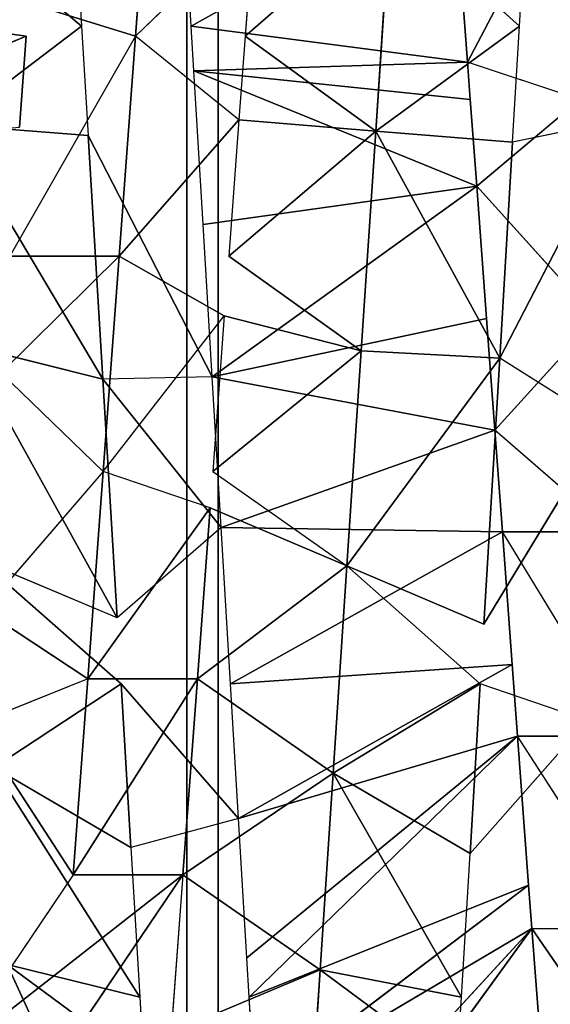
# Model space of a CAD drawing. Extents: x 143 to 263, y -61 to 82.
# Tile 602 of 656: x 248.718 to 249.143, y 71.45 to 72.238. Entities that reach past the tile are written whole.
import ezdxf

# ---------------------------------------------------------------- set-up
doc = ezdxf.new("R2010")
doc.units = 0
doc.header["$LTSCALE"] = 25.4
doc.layers.get('0').update_dxf_attribs({"color": 13, "linetype": 'CONTINUOUS'})

# ---------------------------------------------------------------- blocks, each defined once
blk = doc.blocks.new('ICE-BALL-8126_STL')
at = {"color": 41}
for p, q in [((10.72186, 45.35176, 96.32838), (10.5682, 45.25285, 96.39768)), ((10.72186, 45.26426, 96.32838), (10.72186, 45.35176, 96.32838)), ((10.07443, 45.33746, 92.98433), (10.09288, 45.24885, 92.98512)), ((10.07443, 45.33746, 92.98433), (10.26552, 45.23852, 93.00108)), ((10.5682, 45.34035, 96.39768), (10.40466, 45.24071, 96.45102)), ((10.5682, 45.34035, 96.39768), (10.5682, 45.25285, 96.39768)), ((10.40466, 45.32821, 96.45102), (10.3231, 45.23465, 96.47044)), ((10.40466, 45.32821, 96.45102), (10.40466, 45.24071, 96.45102)), ((10.31869, 45.32284, 93.00913), (10.26552, 45.23852, 93.00108)), ((10.31869, 45.32284, 93.00913), (10.47838, 45.22579, 93.0425)), ((10.2338, 45.31552, 96.48653), (10.12786, 45.22015, 96.49882)), ((10.2338, 45.31552, 96.48653), (10.3231, 45.23465, 96.47044)), ((10.55549, 45.30867, 93.06371), (10.5261, 45.22293, 93.05522)), ((10.55549, 45.30867, 93.06371), (10.66198, 45.2148, 93.09871)), ((10.0586, 45.30251, 96.50293), (10.02881, 45.2128, 96.50376)), ((10.0586, 45.30251, 96.50293), (10.12786, 45.22015, 96.49882)), ((9.88229, 45.28942, 96.49961), (10.02881, 45.2128, 96.50376)), ((9.88229, 45.28942, 96.49961), (10.02881, 45.2128, 96.50376)), ((10.86485, 45.27509, 96.24457), (10.72186, 45.26426, 96.32838)), ((10.86485, 45.27509, 96.24457), (10.72186, 45.26426, 96.32838)), ((10.72186, 45.26426, 96.32838), (10.68718, 45.26168, 96.34577)), ((10.72186, 45.26426, 96.32838), (11.01319, 45.05256, 96.59903)), ((10.8529, 45.04293, 96.6865), (10.72186, 45.26426, 96.32838)), ((10.8529, 45.04293, 96.6865), (10.72186, 45.26426, 96.32838)), ((10.95578, 45.04909, 96.63261), (10.72186, 45.26426, 96.32838)), ((10.95578, 45.04909, 96.63261), (10.72186, 45.26426, 96.32838)), ((10.72186, 45.26426, 96.32838), (11.01319, 45.05256, 96.59903)), ((10, 45.25441, 92.98291), (9.89657, 45.2606, 92.98566)), ((10.68718, 45.26168, 96.34577), (10.5682, 45.25285, 96.39768)), ((10.77688, 45.03839, 96.72147), (10.68718, 45.26168, 96.34577)), ((10.77688, 45.03839, 96.72147), (10.68718, 45.26168, 96.34577)), ((10.8529, 45.04293, 96.6865), (10.68718, 45.26168, 96.34577)), ((10.8529, 45.04293, 96.6865), (10.68718, 45.26168, 96.34577)), ((10, 45.25441, 92.98291), (9.90661, 45.15122, 93.17484)), ((10, 45.25441, 92.98291), (9.90661, 45.15122, 93.17484)), ((10, 45.25441, 92.98291), (10.08385, 45.13948, 93.17435)), ((10.09288, 45.24885, 92.98512), (10, 45.25441, 92.98291)), ((10, 45.25441, 92.98291), (10.08385, 45.13948, 93.17435)), ((10.08385, 45.13948, 93.17435), (10.09288, 45.24885, 92.98512)), ((10.08385, 45.13948, 93.17435), (10.09288, 45.24885, 92.98512)), ((10.26552, 45.23852, 93.00108), (10.09288, 45.24885, 92.98512)), ((10.26552, 45.23852, 93.00108), (10.09288, 45.24885, 92.98512)), ((10.51084, 45.24859, 96.41866), (10.40466, 45.24071, 96.45102)), ((10.5682, 45.25285, 96.39768), (10.51084, 45.24859, 96.41866)), ((10.5261, 45.02338, 96.8106), (10.51084, 45.24859, 96.41866)), ((10.5261, 45.02338, 96.8106), (10.51084, 45.24859, 96.41866)), ((10.63403, 45.02984, 96.77695), (10.51084, 45.24859, 96.41866)), ((10.63403, 45.02984, 96.77695), (10.51084, 45.24859, 96.41866)), ((10.5682, 45.25285, 96.39768), (10.77688, 45.03839, 96.72147)), ((10.63403, 45.02984, 96.77695), (10.5682, 45.25285, 96.39768)), ((10.63403, 45.02984, 96.77695), (10.5682, 45.25285, 96.39768)), ((10.7455, 45.03651, 96.73478), (10.5682, 45.25285, 96.39768)), ((10.7455, 45.03651, 96.73478), (10.5682, 45.25285, 96.39768)), ((10.5682, 45.25285, 96.39768), (10.77688, 45.03839, 96.72147)), ((10.40466, 45.24071, 96.45102), (10.3231, 45.23465, 96.47044)), ((10.40101, 45.0159, 96.84123), (10.40466, 45.24071, 96.45102)), ((10.40101, 45.0159, 96.84123), (10.40466, 45.24071, 96.45102)), ((10.40466, 45.24071, 96.45102), (10.5261, 45.02338, 96.8106)), ((10.40466, 45.24071, 96.45102), (10.5261, 45.02338, 96.8106)), ((10.08385, 45.13948, 93.17435), (10.26552, 45.23852, 93.00108)), ((10.08385, 45.13948, 93.17435), (10.26552, 45.23852, 93.00108)), ((10.3231, 45.23465, 96.47044), (10.2338, 45.22802, 96.48653)), ((10.25982, 45.12782, 93.19164), (10.26552, 45.23852, 93.00108)), ((10.25982, 45.12782, 93.19164), (10.26552, 45.23852, 93.00108)), ((10.47838, 45.22579, 93.0425), (10.26552, 45.23852, 93.00108)), ((10.47838, 45.22579, 93.0425), (10.26552, 45.23852, 93.00108)), ((10.4319, 45.11641, 93.22615), (10.26552, 45.23852, 93.00108)), ((10.4319, 45.11641, 93.22615), (10.26552, 45.23852, 93.00108)), ((10.28068, 45.0087, 96.8626), (10.3231, 45.23465, 96.47044)), ((10.28068, 45.0087, 96.8626), (10.3231, 45.23465, 96.47044)), ((10.40101, 45.0159, 96.84123), (10.3231, 45.23465, 96.47044)), ((10.40101, 45.0159, 96.84123), (10.3231, 45.23465, 96.47044)), ((10.2338, 45.22802, 96.48653), (10.12786, 45.22015, 96.49882)), ((10.28068, 45.0087, 96.8626), (10.2338, 45.22802, 96.48653)), ((10.28068, 45.0087, 96.8626), (10.2338, 45.22802, 96.48653)), ((10.47838, 45.22579, 93.0425), (10.4319, 45.11641, 93.22615)), ((10.12786, 45.22015, 96.49882), (10.03576, 44.99405, 96.88258)), ((10.12786, 45.22015, 96.49882), (10.03576, 44.99405, 96.88258)), ((10.12786, 45.22015, 96.49882), (10.0586, 45.21501, 96.50293)), ((10.15869, 45.0014, 96.87644), (10.12786, 45.22015, 96.49882)), ((10.15869, 45.0014, 96.87644), (10.12786, 45.22015, 96.49882)), ((10.28068, 45.0087, 96.8626), (10.12786, 45.22015, 96.49882)), ((10.28068, 45.0087, 96.8626), (10.12786, 45.22015, 96.49882)), ((10.5261, 45.22293, 93.05522), (10.4319, 45.11641, 93.22615)), ((10.66198, 45.2148, 93.09871), (10.5261, 45.22293, 93.05522)), ((10.5261, 45.22293, 93.05522), (10.59767, 45.10543, 93.27691)), ((10.66198, 45.2148, 93.09871), (10.5261, 45.22293, 93.05522)), ((10.5261, 45.22293, 93.05522), (10.59767, 45.10543, 93.27691)), ((10.02881, 45.2128, 96.50376), (9.88229, 45.20192, 96.49961)), ((10.02881, 45.2128, 96.50376), (9.88229, 45.20192, 96.49961)), ((10.02881, 45.2128, 96.50376), (10, 44.99191, 96.88291)), ((10.02881, 45.2128, 96.50376), (10, 44.99191, 96.88291)), ((10.0586, 45.21501, 96.50293), (10.02881, 45.2128, 96.50376)), ((10.02881, 45.2128, 96.50376), (10.03576, 44.99405, 96.88258)), ((10.02881, 45.2128, 96.50376), (10.03576, 44.99405, 96.88258)), ((10.0586, 45.21501, 96.50293), (10.03576, 44.99405, 96.88258)), ((10.0586, 45.21501, 96.50293), (10.03576, 44.99405, 96.88258)), ((10.66198, 45.2148, 93.09871), (10.59767, 45.10543, 93.27691)), ((10.66198, 45.2148, 93.09871), (10.59767, 45.10543, 93.27691)), ((10.77688, 45.20793, 93.14435), (10.66198, 45.2148, 93.09871)), ((9.88229, 45.20192, 96.49961), (10, 44.99191, 96.88291)), ((9.88229, 45.20192, 96.49961), (10, 44.99191, 96.88291)), ((10.77688, 45.20793, 93.14435), (10.59767, 45.10543, 93.27691)), ((10.77688, 45.20793, 93.14435), (10.59767, 45.10543, 93.27691)), ((10.77688, 45.20793, 93.14435), (10.75498, 45.095, 93.34245)), ((10.77688, 45.20793, 93.14435), (10.75498, 45.095, 93.34245)), ((10.83622, 45.20438, 93.17131), (10.75498, 45.095, 93.34245)), ((10.83622, 45.20438, 93.17131), (10.75498, 45.095, 93.34245)), ((10.83622, 45.20438, 93.17131), (10.77688, 45.20793, 93.14435)), ((9.90661, 45.15122, 93.17484), (10.00803, 45.03506, 93.36182)), ((10.08385, 45.13948, 93.17435), (9.90661, 45.15122, 93.17484)), ((10.08385, 45.13948, 93.17435), (9.90661, 45.15122, 93.17484)), ((9.90661, 45.15122, 93.17484), (10.00803, 45.03506, 93.36182)), ((10.08385, 45.13948, 93.17435), (10.00803, 45.03506, 93.36182)), ((10.08385, 45.13948, 93.17435), (10.00803, 45.03506, 93.36182)), ((10.07483, 45.0301, 93.36358), (10.08385, 45.13948, 93.17435)), ((10.07483, 45.0301, 93.36358), (10.08385, 45.13948, 93.17435)), ((10.08385, 45.13948, 93.17435), (10.18389, 45.022, 93.3726)), ((10.08385, 45.13948, 93.17435), (10.18389, 45.022, 93.3726)), ((10.08385, 45.13948, 93.17435), (10.25982, 45.12782, 93.19164)), ((10.08385, 45.13948, 93.17435), (10.25982, 45.12782, 93.19164)), ((10.25982, 45.12782, 93.19164), (10.18389, 45.022, 93.3726)), ((10.23186, 45.01844, 93.379), (10.25982, 45.12782, 93.19164)), ((10.25982, 45.12782, 93.19164), (10.4319, 45.11641, 93.22615)), ((10.35632, 45.0092, 93.40273), (10.25982, 45.12782, 93.19164)), ((10.35632, 45.0092, 93.40273), (10.25982, 45.12782, 93.19164)), ((10.25982, 45.12782, 93.19164), (10.4319, 45.11641, 93.22615)), ((10.35632, 45.0092, 93.40273), (10.4319, 45.11641, 93.22615)), ((10.38543, 45.00704, 93.40981), (10.4319, 45.11641, 93.22615)), ((10.4319, 45.11641, 93.22615), (10.52224, 44.99688, 93.45113)), ((10.59767, 45.10543, 93.27691), (10.4319, 45.11641, 93.22615)), ((10.59767, 45.10543, 93.27691), (10.4319, 45.11641, 93.22615)), ((10.4319, 45.11641, 93.22615), (10.52224, 44.99688, 93.45113)), ((10.52224, 44.99688, 93.45113), (10.59767, 45.10543, 93.27691)), ((10.52224, 44.99688, 93.45113), (10.59767, 45.10543, 93.27691)), ((10.59767, 45.10543, 93.27691), (10.75498, 45.095, 93.34245)), ((10.67896, 44.98524, 93.51608), (10.59767, 45.10543, 93.27691)), ((10.67896, 44.98524, 93.51608), (10.59767, 45.10543, 93.27691)), ((10.59767, 45.10543, 93.27691), (10.75498, 45.095, 93.34245)), ((10.67896, 44.98524, 93.51608), (10.75498, 45.095, 93.34245)), ((10.67896, 44.98524, 93.51608), (10.75498, 45.095, 93.34245)), ((10.75498, 45.095, 93.34245), (10.90219, 45.08524, 93.42109)), ((10.80511, 44.97586, 93.58376), (10.75498, 45.095, 93.34245)), ((10.80511, 44.97586, 93.58376), (10.75498, 45.095, 93.34245)), ((10.75498, 45.095, 93.34245), (10.90219, 45.08524, 93.42109)), ((10.00803, 44.94756, 93.36182), (9.91666, 45.04185, 93.36401)), ((9.91666, 45.04185, 93.36401), (10.00803, 45.03506, 93.36182)), ((10.7455, 45.03651, 96.73478), (10.63403, 45.02984, 96.77695)), ((10.77688, 45.03839, 96.72147), (10.7455, 45.03651, 96.73478)), ((10.8529, 45.04293, 96.6865), (10.77688, 45.03839, 96.72147)), ((10.00803, 45.03506, 93.36182), (10.07483, 45.0301, 93.36358)), ((10.07483, 45.0301, 93.36358), (10.00803, 44.94756, 93.36182)), ((10.07483, 45.0301, 93.36358), (10.18389, 44.9345, 93.3726)), ((10.07483, 45.0301, 93.36358), (10.18389, 45.022, 93.3726)), ((10.63403, 45.02984, 96.77695), (10.5261, 44.93588, 96.8106)), ((10.63403, 45.02984, 96.77695), (10.5261, 45.02338, 96.8106)), ((10.63403, 45.02984, 96.77695), (10.65709, 44.94372, 96.76887)), ((10.5261, 45.02338, 96.8106), (10.40101, 45.0159, 96.84123)), ((0, 45.01358, 80.03829), (21.2, 45.01358, 80.03829)), ((0, 45.01358, 80.03829), (21.2, 45.01358, 80.03829)), ((0, 45.01358, 109.82753), (21.2, 45.01358, 109.82753)), ((0, 45.01358, 109.82753), (21.2, 45.01358, 109.82753)), ((10.18389, 44.9345, 93.3726), (10.23186, 45.01844, 93.379)), ((10.35632, 44.9217, 93.40273), (10.23186, 45.01844, 93.379)), ((10.23186, 45.01844, 93.379), (10.35632, 45.0092, 93.40273)), ((10.40101, 45.0159, 96.84123), (10.28068, 45.0087, 96.8626)), ((10.40101, 45.0159, 96.84123), (10.28252, 44.92131, 96.86234)), ((10.40101, 45.0159, 96.84123), (10.47327, 44.93272, 96.82461)), ((10.28068, 45.0087, 96.8626), (10.08754, 44.90965, 96.88094)), ((10.28068, 45.0087, 96.8626), (10.15869, 45.0014, 96.87644)), ((10.28068, 45.0087, 96.8626), (10.28252, 44.92131, 96.86234)), ((10.38543, 45.00704, 93.40981), (10.35632, 44.9217, 93.40273)), ((10.38543, 45.00704, 93.40981), (10.52224, 44.90938, 93.45113)), ((10.38543, 45.00704, 93.40981), (10.52224, 44.99688, 93.45113)), ((10.38543, 45.00704, 93.40981), (10.52224, 44.90938, 93.45113)), ((10.38543, 45.00704, 93.40981), (10.52224, 44.99688, 93.45113)), ((10.15869, 45.0014, 96.87644), (10.03576, 44.99405, 96.88258)), ((10.52224, 44.99688, 93.45113), (10.52224, 44.90938, 93.45113)), ((10.52224, 44.99688, 93.45113), (10.67896, 44.98524, 93.51608)), ((10.52224, 44.99688, 93.45113), (10.52224, 44.90938, 93.45113)), ((10.52224, 44.99688, 93.45113), (10.67896, 44.98524, 93.51608)), ((0, 44.9885, 114.9556), (23, 44.9885, 114.9556)), ((0, 44.9885, 114.9556), (23, 44.9885, 114.9556)), ((23, 44.9885, 74.91022), (0, 44.9885, 74.91022)), ((23, 44.9885, 74.91022), (0, 44.9885, 74.91022)), ((10, 44.99191, 96.88291), (9.91261, 44.98668, 96.88095)), ((10.03576, 44.99405, 96.88258), (10, 44.99191, 96.88291)), ((10.67896, 44.98524, 93.51608), (10.8246, 44.88688, 93.59559)), ((10.67896, 44.98524, 93.51608), (10.67896, 44.89774, 93.51608)), ((10.67896, 44.98524, 93.51608), (10.67896, 44.89774, 93.51608)), ((10.67896, 44.98524, 93.51608), (10.80511, 44.97586, 93.58376)), ((10.75083, 44.84479, 96.52534), (11.01319, 44.96506, 96.59903)), ((10.75083, 44.84479, 96.52534), (11.01319, 44.96506, 96.59903)), ((9.83202, 44.96063, 93.3708), (10.00803, 44.94756, 93.36182)), ((9.83202, 44.96063, 93.3708), (10.00803, 44.94756, 93.36182)), ((10.77688, 44.95089, 96.72147), (10.59326, 44.83435, 96.5905)), ((10.77688, 44.95089, 96.72147), (10.59326, 44.83435, 96.5905)), ((10.65709, 44.94372, 96.76887), (10.77688, 44.95089, 96.72147)), ((10.83162, 44.95416, 96.69669), (10.75083, 44.84479, 96.52534)), ((10.83162, 44.95416, 96.69669), (10.75083, 44.84479, 96.52534)), ((10.77688, 44.95089, 96.72147), (10.75083, 44.84479, 96.52534)), ((10.77688, 44.95089, 96.72147), (10.75083, 44.84479, 96.52534)), ((10.77688, 44.95089, 96.72147), (10.83162, 44.95416, 96.69669)), ((10.00803, 44.94756, 93.36182), (9.98165, 44.86202, 93.36191)), ((10.18389, 44.9345, 93.3726), (10.00803, 44.94756, 93.36182)), ((10.18389, 44.9345, 93.3726), (10.00803, 44.94756, 93.36182)), ((10.00803, 44.94756, 93.36182), (10.18389, 44.847, 93.3726)), ((10.5261, 44.93588, 96.8106), (10.65709, 44.94372, 96.76887)), ((10.5261, 44.93588, 96.8106), (10.65709, 44.94372, 96.76887)), ((10.65709, 44.94372, 96.76887), (10.59326, 44.83435, 96.5905)), ((10.65709, 44.94372, 96.76887), (10.59326, 44.83435, 96.5905)), ((10.18389, 44.9345, 93.3726), (10.35632, 44.9217, 93.40273)), ((10.27723, 44.84007, 93.38645), (10.18389, 44.9345, 93.3726)), ((10.18389, 44.9345, 93.3726), (10.18389, 44.847, 93.3726)), ((10.18389, 44.9345, 93.3726), (10.35632, 44.9217, 93.40273)), ((10.47327, 44.93272, 96.82461), (10.25507, 44.81194, 96.67489)), ((10.47327, 44.93272, 96.82461), (10.25507, 44.81194, 96.67489)), ((10.28252, 44.92131, 96.86234), (10.47327, 44.93272, 96.82461)), ((10.28252, 44.92131, 96.86234), (10.47327, 44.93272, 96.82461)), ((10.5261, 44.93588, 96.8106), (10.42729, 44.82335, 96.64083)), ((10.47327, 44.93272, 96.82461), (10.42729, 44.82335, 96.64083)), ((10.5261, 44.93588, 96.8106), (10.59326, 44.83435, 96.5905)), ((10.5261, 44.93588, 96.8106), (10.59326, 44.83435, 96.5905)), ((10.07903, 44.80027, 96.6917), (10.28252, 44.92131, 96.86234)), ((10.07903, 44.80027, 96.6917), (10.28252, 44.92131, 96.86234)), ((10.08754, 44.90965, 96.88094), (10.28252, 44.92131, 96.86234)), ((10.08754, 44.90965, 96.88094), (10.28252, 44.92131, 96.86234)), ((10.25507, 44.81194, 96.67489), (10.28252, 44.92131, 96.86234)), ((10.25507, 44.81194, 96.67489), (10.28252, 44.92131, 96.86234)), ((10.27723, 44.84007, 93.38645), (10.35632, 44.9217, 93.40273)), ((10.52224, 44.90938, 93.45113), (10.35632, 44.9217, 93.40273)), ((10.52224, 44.90938, 93.45113), (10.35632, 44.9217, 93.40273)), ((10.35632, 44.9217, 93.40273), (10.46714, 44.82597, 93.43285)), ((10, 44.90441, 96.88291), (10.08754, 44.90965, 96.88094)), ((10.08754, 44.90965, 96.88094), (10.07903, 44.80027, 96.6917)), ((10.08754, 44.90965, 96.88094), (10.07903, 44.80027, 96.6917)), ((10.52224, 44.90938, 93.45113), (10.46714, 44.82597, 93.43285)), ((10.52224, 44.90938, 93.45113), (10.55836, 44.81919, 93.46436)), ((10.52224, 44.90938, 93.45113), (10.67896, 44.89774, 93.51608)), ((10.52224, 44.90938, 93.45113), (10.67896, 44.89774, 93.51608)), ((9.89123, 44.8979, 96.87988), (10, 44.90441, 96.88291)), ((10, 44.90441, 96.88291), (9.9018, 44.78852, 96.69073)), ((10, 44.90441, 96.88291), (9.9018, 44.78852, 96.69073)), ((10, 44.90441, 96.88291), (10.07903, 44.80027, 96.6917)), ((10, 44.90441, 96.88291), (10.07903, 44.80027, 96.6917)), ((10.67896, 44.89774, 93.51608), (10.55836, 44.81919, 93.46436)), ((10.67896, 44.89774, 93.51608), (10.8246, 44.79937, 93.59559)), ((9.97722, 44.64327, 92.98305), (10.00803, 44.86006, 93.36182)), ((10.00803, 44.86006, 93.36182), (10.08085, 44.85465, 93.36388)), ((10.10035, 44.6359, 92.9855), (10.00803, 44.86006, 93.36182)), ((10.10035, 44.6359, 92.9855), (10.00803, 44.86006, 93.36182))]:
    blk.add_line(p, q, dxfattribs=at)
mesh = blk.add_polyface(dxfattribs=at)
corners = [(0, 44.9885, 114.9556), (23, 46.80443, 110.13866), (0, 46.80443, 110.13866), (23, 44.9885, 114.9556)]
mesh.append_faces([[corners[k] for k in face] for face in [(0, 1, 2), (1, 0, 3)]], dxfattribs={"vtx0": -1, "color": 41})
mesh = blk.add_polyface(dxfattribs=at)
corners = [(0, 46.80443, 79.72717), (23, 44.9885, 74.91022), (0, 44.9885, 74.91022), (23, 46.80443, 79.72717)]
mesh.append_faces([[corners[k] for k in face] for face in [(0, 1, 2), (1, 0, 3)]], dxfattribs={"vtx0": -1, "color": 41})
mesh = blk.add_polyface(dxfattribs=at)
corners = [(21.2, 46.31937, 84.91157), (0, 45.01358, 80.03829), (21.2, 45.01358, 80.03829), (0, 46.31937, 84.91157)]
mesh.append_faces([[corners[k] for k in face] for face in [(0, 1, 2), (1, 0, 3)]], dxfattribs={"vtx0": -1, "color": 41})
mesh = blk.add_polyface(dxfattribs=at)
corners = [(21.2, 45.01358, 109.82753), (0, 46.31937, 104.95425), (21.2, 46.31937, 104.95425), (0, 45.01358, 109.82753)]
mesh.append_faces([[corners[k] for k in face] for face in [(0, 1, 2), (1, 0, 3)]], dxfattribs={"vtx0": -1, "color": 41})
mesh = blk.add_polyface(dxfattribs=at)
corners = [(10.86485, 45.36258, 96.24457), (10.72186, 45.26426, 96.32838), (10.72186, 45.35176, 96.32838), (10.86485, 45.27509, 96.24457)]
mesh.append_faces([[corners[k] for k in face] for face in [(0, 1, 2), (1, 0, 3)]], dxfattribs={"vtx0": -1, "color": 41})
mesh = blk.add_polyface(dxfattribs=at)
corners = [(10.72186, 45.35176, 96.32838), (10.5682, 45.25285, 96.39768), (10.5682, 45.34035, 96.39768)]
mesh.append_faces([[corners[k] for k in face] for face in [(0, 1, 2)]], dxfattribs={"color": 41})
mesh = blk.add_polyface(dxfattribs=at)
corners = [(10.26552, 45.23852, 93.00108), (10.07443, 45.33746, 92.98433), (10.09288, 45.24885, 92.98512)]
mesh.append_faces([[corners[k] for k in face] for face in [(0, 1, 2)]], dxfattribs={"color": 41})
mesh = blk.add_polyface(dxfattribs=at)
corners = [(10.5682, 45.34035, 96.39768), (10.40466, 45.24071, 96.45102), (10.40466, 45.32821, 96.45102)]
mesh.append_faces([[corners[k] for k in face] for face in [(0, 1, 2)]], dxfattribs={"color": 41})
mesh = blk.add_polyface(dxfattribs=at)
corners = [(10.40466, 45.32821, 96.45102), (10.3231, 45.23465, 96.47044), (10.2338, 45.31552, 96.48653)]
mesh.append_faces([[corners[k] for k in face] for face in [(0, 1, 2)]], dxfattribs={"color": 41})
mesh = blk.add_polyface(dxfattribs=at)
corners = [(10.47838, 45.22579, 93.0425), (10.31869, 45.32284, 93.00913), (10.26552, 45.23852, 93.00108)]
mesh.append_faces([[corners[k] for k in face] for face in [(0, 1, 2)]], dxfattribs={"color": 41})
mesh = blk.add_polyface(dxfattribs=at)
corners = [(10.2338, 45.31552, 96.48653), (10.12786, 45.22015, 96.49882), (10.0586, 45.30251, 96.50293)]
mesh.append_faces([[corners[k] for k in face] for face in [(0, 1, 2)]], dxfattribs={"color": 41})
mesh = blk.add_polyface(dxfattribs=at)
corners = [(10.66198, 45.2148, 93.09871), (10.55549, 45.30867, 93.06371), (10.5261, 45.22293, 93.05522)]
mesh.append_faces([[corners[k] for k in face] for face in [(0, 1, 2)]], dxfattribs={"color": 41})
mesh = blk.add_polyface(dxfattribs=at)
corners = [(10.0586, 45.30251, 96.50293), (10.02881, 45.2128, 96.50376), (9.88229, 45.28942, 96.49961)]
mesh.append_faces([[corners[k] for k in face] for face in [(0, 1, 2)]], dxfattribs={"color": 41})
mesh = blk.add_polyface(dxfattribs=at)
corners = [(10.02881, 45.2128, 96.50376), (9.88229, 45.20192, 96.49961), (9.88229, 45.28942, 96.49961)]
mesh.append_faces([[corners[k] for k in face] for face in [(0, 1, 2)]], dxfattribs={"color": 41})
mesh = blk.add_polyface(dxfattribs=at)
corners = [(11.01319, 45.05256, 96.59903), (10.72186, 45.26426, 96.32838), (10.86485, 45.27509, 96.24457)]
mesh.append_faces([[corners[k] for k in face] for face in [(0, 1, 2)]], dxfattribs={"color": 41})
mesh = blk.add_polyface(dxfattribs=at)
corners = [(10.8529, 45.04293, 96.6865), (10.68718, 45.26168, 96.34577), (10.72186, 45.26426, 96.32838)]
mesh.append_faces([[corners[k] for k in face] for face in [(0, 1, 2)]], dxfattribs={"color": 41})
mesh = blk.add_polyface(dxfattribs=at)
corners = [(10.8529, 45.04293, 96.6865), (10.72186, 45.26426, 96.32838), (10.95578, 45.04909, 96.63261)]
mesh.append_faces([[corners[k] for k in face] for face in [(0, 1, 2)]], dxfattribs={"color": 41})
mesh = blk.add_polyface(dxfattribs=at)
corners = [(10.95578, 45.04909, 96.63261), (10.72186, 45.26426, 96.32838), (11.01319, 45.05256, 96.59903)]
mesh.append_faces([[corners[k] for k in face] for face in [(0, 1, 2)]], dxfattribs={"color": 41})
mesh = blk.add_polyface(dxfattribs=at)
corners = [(9.90661, 45.15122, 93.17484), (10, 45.25441, 92.98291), (9.89657, 45.2606, 92.98566)]
mesh.append_faces([[corners[k] for k in face] for face in [(0, 1, 2)]], dxfattribs={"color": 41})
mesh = blk.add_polyface(dxfattribs=at)
corners = [(10.77688, 45.03839, 96.72147), (10.5682, 45.25285, 96.39768), (10.68718, 45.26168, 96.34577)]
mesh.append_faces([[corners[k] for k in face] for face in [(0, 1, 2)]], dxfattribs={"color": 41})
mesh = blk.add_polyface(dxfattribs=at)
corners = [(10.77688, 45.03839, 96.72147), (10.68718, 45.26168, 96.34577), (10.8529, 45.04293, 96.6865)]
mesh.append_faces([[corners[k] for k in face] for face in [(0, 1, 2)]], dxfattribs={"color": 41})
mesh = blk.add_polyface(dxfattribs=at)
corners = [(9.90661, 45.15122, 93.17484), (10.08385, 45.13948, 93.17435), (10, 45.25441, 92.98291)]
mesh.append_faces([[corners[k] for k in face] for face in [(0, 1, 2)]], dxfattribs={"color": 41})
mesh = blk.add_polyface(dxfattribs=at)
corners = [(10.08385, 45.13948, 93.17435), (10.09288, 45.24885, 92.98512), (10, 45.25441, 92.98291)]
mesh.append_faces([[corners[k] for k in face] for face in [(0, 1, 2)]], dxfattribs={"color": 41})
mesh = blk.add_polyface(dxfattribs=at)
corners = [(10.08385, 45.13948, 93.17435), (10.26552, 45.23852, 93.00108), (10.09288, 45.24885, 92.98512)]
mesh.append_faces([[corners[k] for k in face] for face in [(0, 1, 2)]], dxfattribs={"color": 41})
mesh = blk.add_polyface(dxfattribs=at)
corners = [(10.5261, 45.02338, 96.8106), (10.40466, 45.24071, 96.45102), (10.51084, 45.24859, 96.41866)]
mesh.append_faces([[corners[k] for k in face] for face in [(0, 1, 2)]], dxfattribs={"color": 41})
mesh = blk.add_polyface(dxfattribs=at)
corners = [(10.63403, 45.02984, 96.77695), (10.51084, 45.24859, 96.41866), (10.5682, 45.25285, 96.39768)]
mesh.append_faces([[corners[k] for k in face] for face in [(0, 1, 2)]], dxfattribs={"color": 41})
mesh = blk.add_polyface(dxfattribs=at)
corners = [(10.5261, 45.02338, 96.8106), (10.51084, 45.24859, 96.41866), (10.63403, 45.02984, 96.77695)]
mesh.append_faces([[corners[k] for k in face] for face in [(0, 1, 2)]], dxfattribs={"color": 41})
mesh = blk.add_polyface(dxfattribs=at)
corners = [(10.63403, 45.02984, 96.77695), (10.5682, 45.25285, 96.39768), (10.7455, 45.03651, 96.73478)]
mesh.append_faces([[corners[k] for k in face] for face in [(0, 1, 2)]], dxfattribs={"color": 41})
mesh = blk.add_polyface(dxfattribs=at)
corners = [(10.7455, 45.03651, 96.73478), (10.5682, 45.25285, 96.39768), (10.77688, 45.03839, 96.72147)]
mesh.append_faces([[corners[k] for k in face] for face in [(0, 1, 2)]], dxfattribs={"color": 41})
mesh = blk.add_polyface(dxfattribs=at)
corners = [(10.40101, 45.0159, 96.84123), (10.3231, 45.23465, 96.47044), (10.40466, 45.24071, 96.45102)]
mesh.append_faces([[corners[k] for k in face] for face in [(0, 1, 2)]], dxfattribs={"color": 41})
mesh = blk.add_polyface(dxfattribs=at)
corners = [(10.40101, 45.0159, 96.84123), (10.40466, 45.24071, 96.45102), (10.5261, 45.02338, 96.8106)]
mesh.append_faces([[corners[k] for k in face] for face in [(0, 1, 2)]], dxfattribs={"color": 41})
mesh = blk.add_polyface(dxfattribs=at)
corners = [(10.25982, 45.12782, 93.19164), (10.26552, 45.23852, 93.00108), (10.08385, 45.13948, 93.17435)]
mesh.append_faces([[corners[k] for k in face] for face in [(0, 1, 2)]], dxfattribs={"color": 41})
mesh = blk.add_polyface(dxfattribs=at)
corners = [(10.28068, 45.0087, 96.8626), (10.2338, 45.22802, 96.48653), (10.3231, 45.23465, 96.47044)]
mesh.append_faces([[corners[k] for k in face] for face in [(0, 1, 2)]], dxfattribs={"color": 41})
mesh = blk.add_polyface(dxfattribs=at)
corners = [(10.4319, 45.11641, 93.22615), (10.26552, 45.23852, 93.00108), (10.25982, 45.12782, 93.19164)]
mesh.append_faces([[corners[k] for k in face] for face in [(0, 1, 2)]], dxfattribs={"color": 41})
mesh = blk.add_polyface(dxfattribs=at)
corners = [(10.4319, 45.11641, 93.22615), (10.47838, 45.22579, 93.0425), (10.26552, 45.23852, 93.00108)]
mesh.append_faces([[corners[k] for k in face] for face in [(0, 1, 2)]], dxfattribs={"color": 41})
mesh = blk.add_polyface(dxfattribs=at)
corners = [(10.28068, 45.0087, 96.8626), (10.3231, 45.23465, 96.47044), (10.40101, 45.0159, 96.84123)]
mesh.append_faces([[corners[k] for k in face] for face in [(0, 1, 2)]], dxfattribs={"color": 41})
mesh = blk.add_polyface(dxfattribs=at)
corners = [(10.28068, 45.0087, 96.8626), (10.12786, 45.22015, 96.49882), (10.2338, 45.22802, 96.48653)]
mesh.append_faces([[corners[k] for k in face] for face in [(0, 1, 2)]], dxfattribs={"color": 41})
mesh = blk.add_polyface(dxfattribs=at)
corners = [(10.03576, 44.99405, 96.88258), (10.12786, 45.22015, 96.49882), (10.15869, 45.0014, 96.87644)]
mesh.append_faces([[corners[k] for k in face] for face in [(0, 1, 2)]], dxfattribs={"color": 41})
mesh = blk.add_polyface(dxfattribs=at)
corners = [(10.03576, 44.99405, 96.88258), (10.0586, 45.21501, 96.50293), (10.12786, 45.22015, 96.49882)]
mesh.append_faces([[corners[k] for k in face] for face in [(0, 1, 2)]], dxfattribs={"color": 41})
mesh = blk.add_polyface(dxfattribs=at)
corners = [(10.15869, 45.0014, 96.87644), (10.12786, 45.22015, 96.49882), (10.28068, 45.0087, 96.8626)]
mesh.append_faces([[corners[k] for k in face] for face in [(0, 1, 2)]], dxfattribs={"color": 41})
mesh = blk.add_polyface(dxfattribs=at)
corners = [(10.59767, 45.10543, 93.27691), (10.5261, 45.22293, 93.05522), (10.4319, 45.11641, 93.22615)]
mesh.append_faces([[corners[k] for k in face] for face in [(0, 1, 2)]], dxfattribs={"color": 41})
mesh = blk.add_polyface(dxfattribs=at)
corners = [(10.59767, 45.10543, 93.27691), (10.66198, 45.2148, 93.09871), (10.5261, 45.22293, 93.05522)]
mesh.append_faces([[corners[k] for k in face] for face in [(0, 1, 2)]], dxfattribs={"color": 41})
mesh = blk.add_polyface(dxfattribs=at)
corners = [(10, 44.99191, 96.88291), (9.88229, 45.20192, 96.49961), (10.02881, 45.2128, 96.50376)]
mesh.append_faces([[corners[k] for k in face] for face in [(0, 1, 2)]], dxfattribs={"color": 41})
mesh = blk.add_polyface(dxfattribs=at)
corners = [(10, 44.99191, 96.88291), (10.02881, 45.2128, 96.50376), (10.03576, 44.99405, 96.88258)]
mesh.append_faces([[corners[k] for k in face] for face in [(0, 1, 2)]], dxfattribs={"color": 41})
mesh = blk.add_polyface(dxfattribs=at)
corners = [(10.03576, 44.99405, 96.88258), (10.02881, 45.2128, 96.50376), (10.0586, 45.21501, 96.50293)]
mesh.append_faces([[corners[k] for k in face] for face in [(0, 1, 2)]], dxfattribs={"color": 41})
mesh = blk.add_polyface(dxfattribs=at)
corners = [(10.59767, 45.10543, 93.27691), (10.77688, 45.20793, 93.14435), (10.66198, 45.2148, 93.09871)]
mesh.append_faces([[corners[k] for k in face] for face in [(0, 1, 2)]], dxfattribs={"color": 41})
mesh = blk.add_polyface(dxfattribs=at)
corners = [(10, 44.99191, 96.88291), (9.91261, 44.98668, 96.88095), (9.88229, 45.20192, 96.49961)]
mesh.append_faces([[corners[k] for k in face] for face in [(0, 1, 2)]], dxfattribs={"color": 41})
mesh = blk.add_polyface(dxfattribs=at)
corners = [(10.75498, 45.095, 93.34245), (10.77688, 45.20793, 93.14435), (10.59767, 45.10543, 93.27691)]
mesh.append_faces([[corners[k] for k in face] for face in [(0, 1, 2)]], dxfattribs={"color": 41})
mesh = blk.add_polyface(dxfattribs=at)
corners = [(10.75498, 45.095, 93.34245), (10.83622, 45.20438, 93.17131), (10.77688, 45.20793, 93.14435)]
mesh.append_faces([[corners[k] for k in face] for face in [(0, 1, 2)]], dxfattribs={"color": 41})
mesh = blk.add_polyface(dxfattribs=at)
corners = [(10.90219, 45.08524, 93.42109), (10.83622, 45.20438, 93.17131), (10.75498, 45.095, 93.34245)]
mesh.append_faces([[corners[k] for k in face] for face in [(0, 1, 2)]], dxfattribs={"color": 41})
mesh = blk.add_polyface(dxfattribs=at)
corners = [(9.91666, 45.04185, 93.36401), (10.00803, 45.03506, 93.36182), (9.90661, 45.15122, 93.17484)]
mesh.append_faces([[corners[k] for k in face] for face in [(0, 1, 2)]], dxfattribs={"color": 41})
mesh = blk.add_polyface(dxfattribs=at)
corners = [(10.00803, 45.03506, 93.36182), (10.08385, 45.13948, 93.17435), (9.90661, 45.15122, 93.17484)]
mesh.append_faces([[corners[k] for k in face] for face in [(0, 1, 2)]], dxfattribs={"color": 41})
mesh = blk.add_polyface(dxfattribs=at)
corners = [(10.07483, 45.0301, 93.36358), (10.08385, 45.13948, 93.17435), (10.00803, 45.03506, 93.36182)]
mesh.append_faces([[corners[k] for k in face] for face in [(0, 1, 2)]], dxfattribs={"color": 41})
mesh = blk.add_polyface(dxfattribs=at)
corners = [(10.18389, 45.022, 93.3726), (10.08385, 45.13948, 93.17435), (10.07483, 45.0301, 93.36358)]
mesh.append_faces([[corners[k] for k in face] for face in [(0, 1, 2)]], dxfattribs={"color": 41})
mesh = blk.add_polyface(dxfattribs=at)
corners = [(10.18389, 45.022, 93.3726), (10.25982, 45.12782, 93.19164), (10.08385, 45.13948, 93.17435)]
mesh.append_faces([[corners[k] for k in face] for face in [(0, 1, 2)]], dxfattribs={"color": 41})
mesh = blk.add_polyface(dxfattribs=at)
corners = [(10.35632, 45.0092, 93.40273), (10.25982, 45.12782, 93.19164), (10.23186, 45.01844, 93.379)]
mesh.append_faces([[corners[k] for k in face] for face in [(0, 1, 2)]], dxfattribs={"color": 41})
mesh = blk.add_polyface(dxfattribs=at)
corners = [(10.35632, 45.0092, 93.40273), (10.4319, 45.11641, 93.22615), (10.25982, 45.12782, 93.19164)]
mesh.append_faces([[corners[k] for k in face] for face in [(0, 1, 2)]], dxfattribs={"color": 41})
mesh = blk.add_polyface(dxfattribs=at)
corners = [(10.52224, 44.99688, 93.45113), (10.4319, 45.11641, 93.22615), (10.38543, 45.00704, 93.40981)]
mesh.append_faces([[corners[k] for k in face] for face in [(0, 1, 2)]], dxfattribs={"color": 41})
mesh = blk.add_polyface(dxfattribs=at)
corners = [(10.52224, 44.99688, 93.45113), (10.59767, 45.10543, 93.27691), (10.4319, 45.11641, 93.22615)]
mesh.append_faces([[corners[k] for k in face] for face in [(0, 1, 2)]], dxfattribs={"color": 41})
mesh = blk.add_polyface(dxfattribs=at)
corners = [(10.67896, 44.98524, 93.51608), (10.59767, 45.10543, 93.27691), (10.52224, 44.99688, 93.45113)]
mesh.append_faces([[corners[k] for k in face] for face in [(0, 1, 2)]], dxfattribs={"color": 41})
mesh = blk.add_polyface(dxfattribs=at)
corners = [(10.67896, 44.98524, 93.51608), (10.75498, 45.095, 93.34245), (10.59767, 45.10543, 93.27691)]
mesh.append_faces([[corners[k] for k in face] for face in [(0, 1, 2)]], dxfattribs={"color": 41})
mesh = blk.add_polyface(dxfattribs=at)
corners = [(10.80511, 44.97586, 93.58376), (10.75498, 45.095, 93.34245), (10.67896, 44.98524, 93.51608)]
mesh.append_faces([[corners[k] for k in face] for face in [(0, 1, 2)]], dxfattribs={"color": 41})
mesh = blk.add_polyface(dxfattribs=at)
corners = [(10.80511, 44.97586, 93.58376), (10.90219, 45.08524, 93.42109), (10.75498, 45.095, 93.34245)]
mesh.append_faces([[corners[k] for k in face] for face in [(0, 1, 2)]], dxfattribs={"color": 41})
mesh = blk.add_polyface(dxfattribs=at)
corners = [(10.00803, 44.94756, 93.36182), (9.91666, 45.04185, 93.36401), (9.83202, 44.96063, 93.3708)]
mesh.append_faces([[corners[k] for k in face] for face in [(0, 1, 2)]], dxfattribs={"color": 41})
mesh = blk.add_polyface(dxfattribs=at)
corners = [(10.18389, 44.9345, 93.3726), (10.07483, 45.0301, 93.36358), (10.00803, 44.94756, 93.36182)]
mesh.append_faces([[corners[k] for k in face] for face in [(0, 1, 2)]], dxfattribs={"color": 41})
mesh = blk.add_polyface(dxfattribs=at)
corners = [(10.65709, 44.94372, 96.76887), (10.5261, 44.93588, 96.8106), (10.63403, 45.02984, 96.77695)]
mesh.append_faces([[corners[k] for k in face] for face in [(0, 1, 2)]], dxfattribs={"color": 41})
mesh = blk.add_polyface(dxfattribs=at)
corners = [(21.2, 45.01358, 80.03829), (0, 43.20555, 75.32821), (21.2, 43.20555, 75.32821), (0, 45.01358, 80.03829)]
mesh.append_faces([[corners[k] for k in face] for face in [(0, 1, 2), (1, 0, 3)]], dxfattribs={"vtx0": -1, "color": 41})
mesh = blk.add_polyface(dxfattribs=at)
corners = [(21.2, 43.20555, 114.53761), (0, 45.01358, 109.82753), (21.2, 45.01358, 109.82753), (0, 43.20555, 114.53761)]
mesh.append_faces([[corners[k] for k in face] for face in [(0, 1, 2), (1, 0, 3)]], dxfattribs={"vtx0": -1, "color": 41})
mesh = blk.add_polyface(dxfattribs=at)
corners = [(10.35632, 44.9217, 93.40273), (10.23186, 45.01844, 93.379), (10.18389, 44.9345, 93.3726)]
mesh.append_faces([[corners[k] for k in face] for face in [(0, 1, 2)]], dxfattribs={"color": 41})
mesh = blk.add_polyface(dxfattribs=at)
corners = [(10.47327, 44.93272, 96.82461), (10.28252, 44.92131, 96.86234), (10.40101, 45.0159, 96.84123)]
mesh.append_faces([[corners[k] for k in face] for face in [(0, 1, 2)]], dxfattribs={"color": 41})
mesh = blk.add_polyface(dxfattribs=at)
corners = [(10.28252, 44.92131, 96.86234), (10.08754, 44.90965, 96.88094), (10.28068, 45.0087, 96.8626)]
mesh.append_faces([[corners[k] for k in face] for face in [(0, 1, 2)]], dxfattribs={"color": 41})
mesh = blk.add_polyface(dxfattribs=at)
corners = [(10.52224, 44.90938, 93.45113), (10.38543, 45.00704, 93.40981), (10.35632, 44.9217, 93.40273)]
mesh.append_faces([[corners[k] for k in face] for face in [(0, 1, 2)]], dxfattribs={"color": 41})
mesh = blk.add_polyface(dxfattribs=at)
corners = [(10.52224, 44.99688, 93.45113), (10.38543, 45.00704, 93.40981), (10.52224, 44.90938, 93.45113)]
mesh.append_faces([[corners[k] for k in face] for face in [(0, 1, 2)]], dxfattribs={"color": 41})
mesh = blk.add_polyface(dxfattribs=at)
corners = [(10.67896, 44.89774, 93.51608), (10.52224, 44.99688, 93.45113), (10.52224, 44.90938, 93.45113), (10.67896, 44.98524, 93.51608)]
mesh.append_faces([[corners[k] for k in face] for face in [(0, 1, 2), (1, 0, 3)]], dxfattribs={"vtx0": -1, "color": 41})
mesh = blk.add_polyface(dxfattribs=at)
corners = [(0, 42.68692, 119.56032), (23, 44.9885, 114.9556), (0, 44.9885, 114.9556), (23, 42.68692, 119.56032)]
mesh.append_faces([[corners[k] for k in face] for face in [(0, 1, 2), (1, 0, 3)]], dxfattribs={"vtx0": -1, "color": 41})
mesh = blk.add_polyface(dxfattribs=at)
corners = [(0, 44.9885, 74.91022), (23, 42.68692, 70.3055), (0, 42.68692, 70.3055), (23, 44.9885, 74.91022)]
mesh.append_faces([[corners[k] for k in face] for face in [(0, 1, 2), (1, 0, 3)]], dxfattribs={"vtx0": -1, "color": 41})
mesh = blk.add_polyface(dxfattribs=at)
corners = [(10.8246, 44.79937, 93.59559), (10.67896, 44.98524, 93.51608), (10.67896, 44.89774, 93.51608), (10.8246, 44.88688, 93.59559)]
mesh.append_faces([[corners[k] for k in face] for face in [(0, 1, 2), (1, 0, 3)]], dxfattribs={"vtx0": -1, "color": 41})
mesh = blk.add_polyface(dxfattribs=at)
corners = [(10.83162, 44.95416, 96.69669), (11.01319, 44.96506, 96.59903), (10.75083, 44.84479, 96.52534)]
mesh.append_faces([[corners[k] for k in face] for face in [(0, 1, 2)]], dxfattribs={"color": 41})
mesh = blk.add_polyface(dxfattribs=at)
corners = [(11.01319, 44.96506, 96.59903), (10.89831, 44.85457, 96.44704), (10.75083, 44.84479, 96.52534)]
mesh.append_faces([[corners[k] for k in face] for face in [(0, 1, 2)]], dxfattribs={"color": 41})
mesh = blk.add_polyface(dxfattribs=at)
corners = [(10.00803, 44.94756, 93.36182), (9.83202, 44.96063, 93.3708), (9.98165, 44.86202, 93.36191)]
mesh.append_faces([[corners[k] for k in face] for face in [(0, 1, 2)]], dxfattribs={"color": 41})
mesh = blk.add_polyface(dxfattribs=at)
corners = [(10.77688, 44.95089, 96.72147), (10.75083, 44.84479, 96.52534), (10.59326, 44.83435, 96.5905)]
mesh.append_faces([[corners[k] for k in face] for face in [(0, 1, 2)]], dxfattribs={"color": 41})
mesh = blk.add_polyface(dxfattribs=at)
corners = [(10.65709, 44.94372, 96.76887), (10.77688, 44.95089, 96.72147), (10.59326, 44.83435, 96.5905)]
mesh.append_faces([[corners[k] for k in face] for face in [(0, 1, 2)]], dxfattribs={"color": 41})
mesh = blk.add_polyface(dxfattribs=at)
corners = [(10.77688, 44.95089, 96.72147), (10.83162, 44.95416, 96.69669), (10.75083, 44.84479, 96.52534)]
mesh.append_faces([[corners[k] for k in face] for face in [(0, 1, 2)]], dxfattribs={"color": 41})
mesh = blk.add_polyface(dxfattribs=at)
corners = [(10.18389, 44.9345, 93.3726), (10.00803, 44.94756, 93.36182), (10.18389, 44.847, 93.3726)]
mesh.append_faces([[corners[k] for k in face] for face in [(0, 1, 2)]], dxfattribs={"color": 41})
mesh = blk.add_polyface(dxfattribs=at)
corners = [(10.5261, 44.93588, 96.8106), (10.65709, 44.94372, 96.76887), (10.59326, 44.83435, 96.5905)]
mesh.append_faces([[corners[k] for k in face] for face in [(0, 1, 2)]], dxfattribs={"color": 41})
mesh = blk.add_polyface(dxfattribs=at)
corners = [(10.35632, 44.9217, 93.40273), (10.18389, 44.9345, 93.3726), (10.27723, 44.84007, 93.38645)]
mesh.append_faces([[corners[k] for k in face] for face in [(0, 1, 2)]], dxfattribs={"color": 41})
mesh = blk.add_polyface(dxfattribs=at)
corners = [(10.47327, 44.93272, 96.82461), (10.42729, 44.82335, 96.64083), (10.25507, 44.81194, 96.67489)]
mesh.append_faces([[corners[k] for k in face] for face in [(0, 1, 2)]], dxfattribs={"color": 41})
mesh = blk.add_polyface(dxfattribs=at)
corners = [(10.28252, 44.92131, 96.86234), (10.47327, 44.93272, 96.82461), (10.25507, 44.81194, 96.67489)]
mesh.append_faces([[corners[k] for k in face] for face in [(0, 1, 2)]], dxfattribs={"color": 41})
mesh = blk.add_polyface(dxfattribs=at)
corners = [(10.5261, 44.93588, 96.8106), (10.59326, 44.83435, 96.5905), (10.42729, 44.82335, 96.64083)]
mesh.append_faces([[corners[k] for k in face] for face in [(0, 1, 2)]], dxfattribs={"color": 41})
mesh = blk.add_polyface(dxfattribs=at)
corners = [(10.08754, 44.90965, 96.88094), (10.28252, 44.92131, 96.86234), (10.07903, 44.80027, 96.6917)]
mesh.append_faces([[corners[k] for k in face] for face in [(0, 1, 2)]], dxfattribs={"color": 41})
mesh = blk.add_polyface(dxfattribs=at)
corners = [(10.28252, 44.92131, 96.86234), (10.25507, 44.81194, 96.67489), (10.07903, 44.80027, 96.6917)]
mesh.append_faces([[corners[k] for k in face] for face in [(0, 1, 2)]], dxfattribs={"color": 41})
mesh = blk.add_polyface(dxfattribs=at)
corners = [(10.52224, 44.90938, 93.45113), (10.35632, 44.9217, 93.40273), (10.46714, 44.82597, 93.43285)]
mesh.append_faces([[corners[k] for k in face] for face in [(0, 1, 2)]], dxfattribs={"color": 41})
mesh = blk.add_polyface(dxfattribs=at)
corners = [(10, 44.90441, 96.88291), (10.08754, 44.90965, 96.88094), (10.07903, 44.80027, 96.6917)]
mesh.append_faces([[corners[k] for k in face] for face in [(0, 1, 2)]], dxfattribs={"color": 41})
mesh = blk.add_polyface(dxfattribs=at)
corners = [(10.67896, 44.89774, 93.51608), (10.52224, 44.90938, 93.45113), (10.55836, 44.81919, 93.46436)]
mesh.append_faces([[corners[k] for k in face] for face in [(0, 1, 2)]], dxfattribs={"color": 41})
mesh = blk.add_polyface(dxfattribs=at)
corners = [(10, 44.90441, 96.88291), (9.9018, 44.78852, 96.69073), (9.89123, 44.8979, 96.87988)]
mesh.append_faces([[corners[k] for k in face] for face in [(0, 1, 2)]], dxfattribs={"color": 41})
mesh = blk.add_polyface(dxfattribs=at)
corners = [(10, 44.90441, 96.88291), (10.07903, 44.80027, 96.6917), (9.9018, 44.78852, 96.69073)]
mesh.append_faces([[corners[k] for k in face] for face in [(0, 1, 2)]], dxfattribs={"color": 41})
mesh = blk.add_polyface(dxfattribs=at)
corners = [(10.00803, 44.86006, 93.36182), (9.97722, 44.64327, 92.98305), (10.10035, 44.6359, 92.9855)]
mesh.append_faces([[corners[k] for k in face] for face in [(0, 1, 2)]], dxfattribs={"color": 41})
mesh = blk.add_polyface(dxfattribs=at)
corners = [(10.08085, 44.85465, 93.36388), (10.00803, 44.86006, 93.36182), (10.10035, 44.6359, 92.9855)]
mesh.append_faces([[corners[k] for k in face] for face in [(0, 1, 2)]], dxfattribs={"color": 41})

msp = doc.modelspace()

# ---------------------------------------------------------------- block references
at = {"color": 0, "rotation": 270}
msp.add_blockref('ICE-BALL-8126_STL', (203.86356, 82.23263), dxfattribs=at)

doc.saveas('drawing.dxf')
